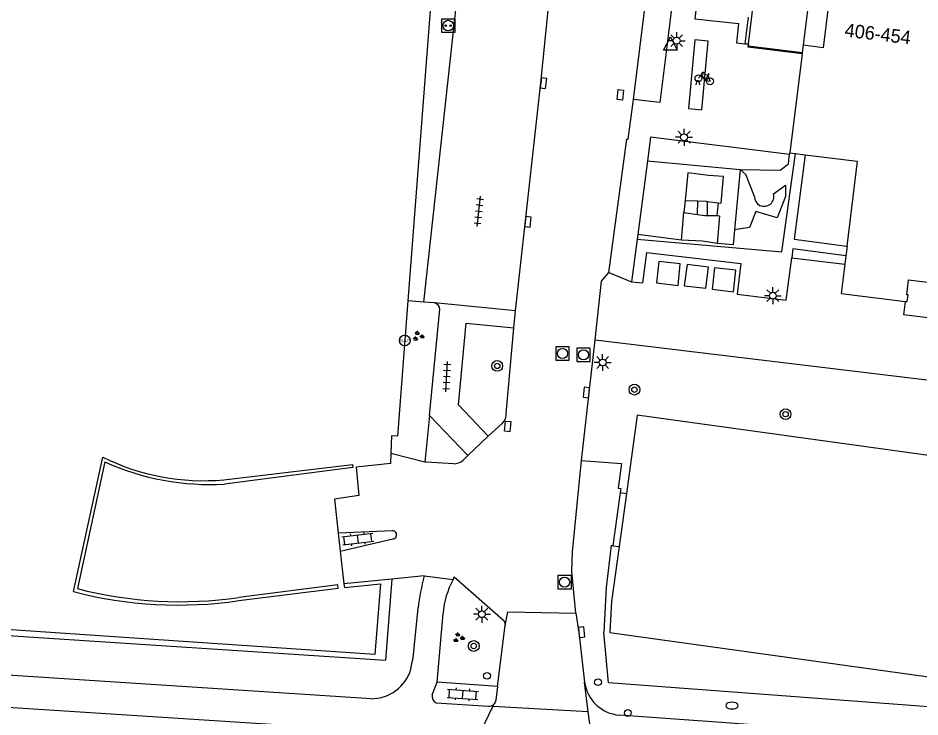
# Model space of a CAD drawing. Extents: x 132998 to 136004, y 396998 to 398512.
# Drawn here: x 133670.3 to 133737.1, y 397051 to 397102.8 of the extents above; entities that cross this region are included whole.
import ezdxf

# ---------------------------------------------------------------- set-up
doc = ezdxf.new("R2010")
doc.units = 0
for name, color, linetype in [('gg-afsc-haag', 7, 'Continuous'), ('gg-afsc-hekwerk', 7, 'Continuous'), ('gg-afsc-muur', 7, 'Continuous'), ('gg-anno-huisnummerreeks BGT', 7, 'Continuous'), ('gg-bbg-hoofdgebouw', 7, 'Continuous'), ('gg-bbg-lage trafo', 7, 'Continuous'), ('gg-knt-verharding', 7, 'Continuous'), ('gg-knt-verharding nz', 7, 'Continuous'), ('gg-kwrk-afval apart plaats', 7, 'Continuous'), ('gt-grn-groengrens', 7, 'Continuous'), ('gt-grn-weggrens', 7, 'Continuous'), ('gt-symb-boom', 7, 'Continuous'), ('gt-symb-brandkraan', 7, 'Continuous'), ('gt-symb-drukknoppaal', 7, 'Continuous'), ('gt-symb-fietsenrek', 7, 'Continuous'), ('gt-symb-groenvak', 7, 'Continuous'), ('gt-symb-hoogtemerk', 7, 'Continuous'), ('gt-symb-klinker verharding', 7, 'Continuous'), ('gt-symb-kolk', 7, 'Continuous'), ('gt-symb-kolk center center', 7, 'Continuous'), ('gt-symb-laadpunt elektrisch vervoer', 7, 'Continuous'), ('gt-symb-lichtmast', 7, 'Continuous'), ('gt-symb-rioolschacht', 7, 'Continuous'), ('gt-symb-tegel verharding', 7, 'Continuous'), ('gt-symb-verkeersregelinstallatiepaal', 7, 'Continuous'), ('gt-symb-waterafsluiter', 7, 'Continuous')]:
    doc.layers.add(name, color=color, linetype=linetype)

# ---------------------------------------------------------------- blocks, each defined once
blk = doc.blocks.new('gt0-WAFSL')
at = {"layer": 'gt-symb-waterafsluiter'}
for p, q in [((-0.5, -0.333), (0, 0.667)), ((0, 0.667), (0.5, -0.333)), ((0.5, -0.333), (-0.5, -0.333))]:
    blk.add_line(p, q, dxfattribs=at)
blk = doc.blocks.new('gt0-LMAST')
at = {"layer": 'gt-symb-lichtmast'}
for p, q in [((-0.182, 0.173), (-0.447, 0.438)), ((-0.005, 0.246), (-0.005, 0.621)), ((0.172, 0.173), (0.437, 0.438)), ((-0.255, -0.004), (-0.63, -0.004)), ((-0.182, -0.181), (-0.447, -0.446)), ((-0.005, -0.254), (-0.005, -0.629)), ((0.437, -0.446), (0.172, -0.181)), ((0.245, -0.004), (0.62, -0.004))]:
    blk.add_line(p, q, dxfattribs=at)
blk.add_circle((-0.005, -0.004), 0.25, dxfattribs=at)
blk = doc.blocks.new('gt0-BOOM')
at = {"layer": 'gt-symb-boom'}
for radius in [0.4, 0.2]:
    blk.add_circle((0, 0), radius, dxfattribs=at)
blk = doc.blocks.new('gt0-FREK')
at = {"layer": 'gt-symb-fietsenrek'}
for p, q in [((0.259, 0.762), (0.294, 0.823)), ((0.54, 0.335), (0.259, 0.762)), ((0.294, 0.823), (0.767, 0.714)), ((0.767, 0.714), (0.54, 0.335)), ((0.757, 0.841), (0.866, 0.816)), ((0.767, 0.714), (0.84, 0.822)), ((0.895, 0.252), (0.767, 0.714))]:
    blk.add_line(p, q, dxfattribs=at)
for points in [[(0.036, 0.476), (0.228, 0.708), (0.259, 0.762)], [(0.294, 0.823), (0.36, 0.937), (0.452, 0.935)], [(-0.124, 0), (-0.047, 0.312), (0.053, 0.312), (0.12, 0)], [(0.54, 0.335), (0.555, 0.305), (0.895, 0.252)]]:
    blk.add_lwpolyline(points, dxfattribs=at)
for centre in [(0.036, 0.476), (0.895, 0.252)]:
    blk.add_circle(centre, 0.252, dxfattribs=at)
blk = doc.blocks.new('gt0-KOLK')
at = {"layer": 'gt-symb-kolk'}
blk.add_lwpolyline([(0, 0), (0.375, 0), (0.375, 0.4), (-0.375, 0.4), (-0.375, 0), (0, 0)], dxfattribs=at)
blk = doc.blocks.new('gt0-RS')
at = {"layer": 'gt-symb-rioolschacht'}
blk.add_lwpolyline([(-0.5, -0.5), (0.5, -0.5), (0.5, 0.5), (-0.5, 0.5)], close=True, dxfattribs=at)
blk.add_circle((0, 0), 0.375, dxfattribs=at)
blk = doc.blocks.new('gt0-KOLKCC')
at = {"layer": 'gt-symb-kolk center center'}
blk.add_lwpolyline([(-0.375, 0.2), (0.375, 0.2), (0.375, -0.2), (-0.375, -0.2)], close=True, dxfattribs=at)
blk = doc.blocks.new('gt0-TEG1')
at = {"layer": 'gt-symb-tegel verharding'}
for p, q in [((-1.125, 0), (1.125, 0)), ((-0.9, -0.25), (-0.9, 0.25)), ((-0.45, -0.25), (-0.45, 0.25)), ((0, -0.25), (0, 0.25)), ((0.45, -0.25), (0.45, 0.25)), ((0.9, -0.25), (0.9, 0.25))]:
    blk.add_line(p, q, dxfattribs=at)
blk = doc.blocks.new('gt0-LEV')
at = {"layer": 'gt-symb-laadpunt elektrisch vervoer'}
blk.add_lwpolyline([(-0.486, 0.501), (0.486, 0.501), (0.486, -0.499), (-0.486, -0.499)], close=True, dxfattribs=at)
for centre, radius in [((0, 0), 0.393), ((-0.186, 0), 0.0566), ((0.186, 0), 0.0566)]:
    blk.add_circle(centre, radius, dxfattribs=at)
blk = doc.blocks.new('gt0-HMERK')
at = {"layer": 'gt-symb-hoogtemerk'}
blk.add_circle((0, 0), 0.4, dxfattribs=at)
blk.add_text('N.A.P', height=0.2, dxfattribs=at).set_placement((-0.354, -0.1))
blk = doc.blocks.new('gt0-GRVAK')
at = {"layer": 'gt-symb-groenvak'}
for p, q in [((-0.11, 0.189), (-0.228, 0.24)), ((-0.182, 0.153), (0.088, 0.153)), ((-0.091, 0.211), (-0.156, 0.322)), ((-0.047, 0.214), (-0.047, 0.393)), ((-0.004, 0.211), (0.061, 0.322)), ((0.015, 0.189), (0.133, 0.24)), ((0.262, -0.052), (0.197, 0.059)), ((0.305, -0.049), (0.305, 0.13)), ((0.349, -0.052), (0.414, 0.059)), ((-0.245, -0.228), (-0.363, -0.177)), ((-0.318, -0.264), (-0.047, -0.264)), ((-0.226, -0.206), (-0.291, -0.095)), ((-0.183, -0.203), (-0.183, -0.024)), ((-0.139, -0.206), (-0.074, -0.095)), ((-0.12, -0.228), (-0.002, -0.177)), ((0.243, -0.074), (0.125, -0.023)), ((0.17, -0.11), (0.441, -0.11)), ((0.368, -0.074), (0.486, -0.023))]:
    blk.add_line(p, q, dxfattribs=at)
blk = doc.blocks.new('gt0-VIPAAL')
at = {"layer": 'gt-symb-verkeersregelinstallatiepaal'}
blk.add_circle((0, 0), 0.25, dxfattribs=at)
blk = doc.blocks.new('gt0-DPAAL')
at = {"layer": 'gt-symb-drukknoppaal'}
blk.add_circle((0, 0), 0.25, dxfattribs=at)
blk = doc.blocks.new('gt0-KL1')
at = {"layer": 'gt-symb-klinker verharding'}
for p, q in [((-1.15, 0.3), (1.15, 0.3)), ((-1, -0.3), (-1, 0.3)), ((-0.5, 0.3), (-0.5, 0.45)), ((0, -0.3), (0, 0.3)), ((0.5, 0.3), (0.5, 0.45)), ((1, -0.3), (1, 0.3)), ((-1.15, -0.3), (1.15, -0.3)), ((-0.5, -0.45), (-0.5, -0.3)), ((0.5, -0.45), (0.5, -0.3))]:
    blk.add_line(p, q, dxfattribs=at)
blk = doc.blocks.new('gt0-BR')
at = {"layer": 'gt-symb-brandkraan'}
for centre, radius, start, end in [((-0.244, 0), 0.206, 107.56694, 252.43307), ((0.599, -2.664), 3, 106.89205, 107.56694), ((0, -0.691), 0.938, 73.10799, 106.89205), ((-0.599, -2.664), 3, 72.43309, 73.10799), ((0.244, 0), 0.206, 287.56695, 72.43309), ((0.599, 2.664), 3, 252.43307, 253.10797), ((0, 0.691), 0.938, 253.10797, 286.89206), ((-0.599, 2.664), 3, 286.89206, 287.56695)]:
    blk.add_arc(centre, radius, start, end, dxfattribs=at)

msp = doc.modelspace()

# ---------------------------------------------------------------- linework, layer by layer
at = {"layer": 'gg-afsc-haag'}
msp.add_line((133724.375, 397102.832), (133724.145, 397100.854), dxfattribs=at)
at = {"layer": 'gg-afsc-hekwerk'}
for p, q in [((133724.408, 397100.86), (133725.001, 397105.772)), ((133724.377, 397100.704), (133728.387, 397100.21)), ((133697.962, 397071.81), (133697.925, 397070.499)), ((133715.365, 397067.547), (133714.826, 397063.603)), ((133694.021, 397064.612), (133694.174, 397063.258)), ((133694.174, 397063.258), (133694.446, 397060.842))]:
    msp.add_line(p, q, dxfattribs=at)
for points in [[(133728.605, 397092.637), (133727.784, 397086.388), (133731.696, 397085.874)], [(133743.458, 397069.568), (133716.158, 397073.349), (133715.365, 397067.547)], [(133697.925, 397070.499), (133697.905, 397069.774), (133695.359, 397069.483), (133695.54, 397067.387), (133693.739, 397067.116), (133694.021, 397064.612)], [(133694.446, 397060.842), (133694.477, 397060.567), (133697.151, 397060.837), (133696.741, 397055.616), (133665.398, 397057.745), (133666.395, 397062.797), (133662.613, 397063.486), (133661.113, 397063.678)], [(133714.826, 397063.603), (133714.269, 397059.53), (133714.147, 397057.229), (133741.301, 397053.452)]]:
    msp.add_lwpolyline(points, dxfattribs=at)
at = {"layer": 'gg-afsc-muur'}
for p, q in [((133701.033, 397105.998), (133699.177, 397081.825)), ((133728.826, 397103.756), (133728.454, 397100.754)), ((133674.42, 397060.268), (133676.586, 397070.238)), ((133676.748, 397069.878), (133674.705, 397060.492))]:
    msp.add_line(p, q, dxfattribs=at)
for points in [[(133699.177, 397081.825), (133698.406, 397071.776), (133697.962, 397071.81)], [(133743.612, 397079.816), (133735.923, 397080.787), (133736.046, 397081.775)], [(133685.551, 397068.558), (133695.078, 397069.683), (133695.105, 397069.458), (133685.611, 397068.241)], [(133686.66, 397059.599), (133694.013, 397060.52), (133693.99, 397060.777), (133686.673, 397059.833)]]:
    msp.add_lwpolyline(points, dxfattribs=at)
for centre, radius, start, end in [((133684.005, 397085.068), 16.582, 243.42284, 275.34942), ((133684.503, 397087.051), 18.843, 245.69847, 273.37228), ((133682.325, 397089.874), 30.354, 255.46087, 278.23568), ((133682.189, 397090.106), 30.833, 255.40558, 278.33743)]:
    msp.add_arc(centre, radius, start, end, dxfattribs=at)
at = {"layer": 'gg-bbg-hoofdgebouw'}
for p, q in [((133728.454, 397100.754), (133728.387, 397100.21)), ((133728.375, 397100.117), (133727.47, 397092.777)), ((133728.387, 397100.21), (133728.375, 397100.117)), ((133727.47, 397092.777), (133727.889, 397092.725)), ((133727.889, 397092.725), (133728.605, 397092.637)), ((133731.613, 397085.149), (133731.536, 397084.538))]:
    msp.add_line(p, q, dxfattribs=at)
for points in [[(133728.826, 397103.756), (133730.305, 397103.574), (133729.941, 397100.562), (133728.454, 397100.754)], [(133728.605, 397092.637), (133732.451, 397092.161), (133731.696, 397085.874)], [(133731.696, 397085.874), (133731.704, 397085.873), (133731.613, 397085.149)], [(133731.536, 397084.538), (133731.275, 397082.367), (133736.046, 397081.775)], [(133736.046, 397081.775), (133736.166, 397081.76), (133736.228, 397082.256), (133736.129, 397082.269), (133736.267, 397083.38), (133743.908, 397082.442), (133743.777, 397081.33), (133743.678, 397081.341), (133743.619, 397080.845)]]:
    msp.add_lwpolyline(points, dxfattribs=at)
at = {"layer": 'gg-bbg-lage trafo'}
for p, q in [((133719.716, 397089.261), (133720.646, 397089.218)), ((133720.646, 397089.218), (133721.27, 397089.189)), ((133721.27, 397089.189), (133721.359, 397089.177)), ((133721.359, 397089.177), (133722.16, 397089.07)), ((133722.16, 397089.07), (133722.385, 397089.04)), ((133719.45, 397086.314), (133719.627, 397088.363)), ((133719.627, 397088.363), (133720.625, 397088.223)), ((133720.625, 397088.223), (133721.172, 397088.147)), ((133721.172, 397088.147), (133721.336, 397088.143)), ((133721.336, 397088.143), (133722.073, 397088.127)), ((133722.073, 397088.127), (133722.261, 397088.123)), ((133722.261, 397088.123), (133722.082, 397086.069))]:
    msp.add_line(p, q, dxfattribs=at)
for points in [[(133722.385, 397089.04), (133722.569, 397091.037), (133721.446, 397091.09), (133719.913, 397091.306), (133719.716, 397089.261)], [(133722.082, 397086.069), (133720.99, 397086.244), (133719.45, 397086.314)]]:
    msp.add_lwpolyline(points, dxfattribs=at)
at = {"layer": 'gg-knt-verharding'}
for p, q in [((133715.889, 397096.743), (133718.682, 397119.338)), ((133720.663, 397119.099), (133718.458, 397101.44)), ((133724.145, 397100.854), (133724.408, 397100.86)), ((133724.408, 397100.86), (133724.377, 397100.704)), ((133717.151, 397093.938), (133716.924, 397092.199)), ((133727.455, 397092.654), (133717.151, 397093.938)), ((133727.455, 397092.654), (133727.47, 397092.777)), ((133716.924, 397092.199), (133716.212, 397086.736)), ((133716.924, 397092.199), (133723.78, 397091.553)), ((133723.78, 397091.553), (133723.365, 397087.074)), ((133719.716, 397089.261), (133719.627, 397088.363)), ((133722.16, 397089.07), (133722.073, 397088.127)), ((133716.212, 397086.736), (133716.165, 397086.374)), ((133719.45, 397086.314), (133716.212, 397086.736)), ((133716.165, 397086.374), (133715.755, 397083.229)), ((133727.61, 397085.009), (133731.536, 397084.538)), ((133701.151, 397081.659), (133700.369, 397081.72)), ((133700.778, 397073.321), (133701.559, 397081.189)), ((133707.143, 397081.066), (133701.151, 397081.659)), ((133707.032, 397079.808), (133707.143, 397081.066)), ((133706.46, 397073.461), (133707.032, 397079.808)), ((133712.05, 397069.988), (133713.048, 397078.925)), ((133713.048, 397078.925), (133788.899, 397069.761)), ((133703.63, 397070.354), (133700.778, 397073.321)), ((133705.125, 397071.786), (133706.182, 397072.758)), ((133705.125, 397071.786), (133703.63, 397070.354)), ((133700.436, 397069.872), (133697.925, 397070.499)), ((133703.63, 397070.354), (133703.273, 397070.011)), ((133714.909, 397067.609), (133714.354, 397063.668)), ((133714.909, 397067.609), (133715.365, 397067.547)), ((133698.02, 397064.775), (133694.021, 397064.612)), ((133694.174, 397063.258), (133698.073, 397064.171)), ((133714.354, 397063.668), (133714.826, 397063.603)), ((133696.467, 397052.336), (133548.813, 397061.914)), ((133697.99, 397061.201), (133694.446, 397060.842)), ((133697.99, 397061.201), (133697.518, 397055.19)), ((133700.387, 397061.444), (133697.99, 397061.201)), ((133700.387, 397061.444), (133702.524, 397061.164)), ((133702.524, 397061.164), (133702.617, 397061.358)), ((133701.351, 397053.55), (133701.799, 397058.657)), ((133711.626, 397058.68), (133711.847, 397057.24)), ((133658.984, 397057.697), (133697.518, 397055.19)), ((133705.818, 397053.235), (133706.387, 397057.765)), ((133711.847, 397057.24), (133712.264, 397053.557)), ((133699.406, 397054.512), (133699.509, 397055.063)), ((133700.992, 397052.617), (133701.351, 397053.55)), ((133705.818, 397053.235), (133701.351, 397053.55)), ((133692.116, 397050.216), (133661.315, 397052.21)), ((133701.273, 397052.027), (133705.162, 397051.776))]:
    msp.add_line(p, q, dxfattribs=at)
for points in [[(133722.359, 397119.033), (133720.425, 397102.717), (133723.674, 397102.369), (133723.527, 397100.931), (133724.145, 397100.854)], [(133700.369, 397081.72), (133702.845, 397104.539), (133707.321, 397104.037)], [(133707.143, 397081.066), (133709.029, 397097.97), (133709.572, 397103.316)], [(133718.458, 397101.44), (133717.841, 397096.5), (133715.889, 397096.743)], [(133728.375, 397100.117), (133724.394, 397100.608), (133724.377, 397100.704)], [(133714.076, 397083.923), (133715.404, 397093.787), (133715.505, 397093.787), (133715.889, 397096.743)], [(133723.365, 397087.074), (133723.262, 397085.96), (133722.082, 397086.069)], [(133715.755, 397083.229), (133716.593, 397083.159), (133716.888, 397085.387), (133723.834, 397084.585)], [(133723.834, 397084.585), (133723.577, 397082.316), (133727.197, 397081.866), (133727.61, 397085.009)], [(133713.048, 397078.925), (133713.527, 397083.28), (133714.076, 397083.923)], [(133705.125, 397071.786), (133702.931, 397074.109), (133703.508, 397080.161), (133707.032, 397079.808)], [(133702.559, 397069.746), (133700.525, 397069.85), (133700.436, 397069.872)], [(133711.626, 397058.68), (133711.32, 397061.753), (133711.363, 397063.216), (133712.05, 397069.988)], [(133712.05, 397069.988), (133715.006, 397069.753), (133714.765, 397067.931), (133714.948, 397067.903), (133714.909, 397067.609)], [(133714.354, 397063.668), (133714.247, 397063.679), (133713.861, 397060.576), (133713.684, 397057.273)], [(133702.617, 397061.358), (133706.294, 397058.12), (133706.369, 397057.949), (133706.387, 397057.765)], [(133699.509, 397055.063), (133699.562, 397055.346), (133699.938, 397059.064)], [(133706.387, 397057.765), (133706.594, 397058.767), (133711.626, 397058.68)], [(133741.044, 397051.48), (133714.028, 397053.501), (133713.684, 397057.273)], [(133705.818, 397053.235), (133705.684, 397052.219), (133705.644, 397052.07), (133705.562, 397051.942)], [(133822.965, 397042.953), (133770.045, 397047.001), (133722.398, 397050.566), (133714.83, 397051.116)]]:
    msp.add_lwpolyline(points, dxfattribs=at)
for centre, radius, start, end in [((133701, 397081.116), 0.564, 7.47896, 74.44257), ((133705.655, 397073.373), 0.81, 310.60983, 6.23772), ((133702.587, 397070.764), 1.019, 268.40959, 312.31507), ((133698.047, 397064.473), 0.303, 274.92886, 95.10067), ((133717.02, 397057.074), 17.197, 165.27844, 173.35437), ((133708.017, 397058.217), 6.233, 151.78716, 175.95413), ((133696.459, 397055.419), 3.083, 270.13969, 342.89191), ((133715.095, 397053.963), 2.86, 188.1685, 264.69169), ((133701.507, 397052.501), 0.528, 167.2696, 243.66463), ((133705.191, 397052.271), 0.496, 266.65026, 318.42664)]:
    msp.add_arc(centre, radius, start, end, dxfattribs=at)
at = {"layer": 'gg-knt-verharding nz'}
for p, q in [((133712.534, 397051.368), (133712.264, 397053.557)), ((133704.354, 397049.414), (133705.475, 397051.759)), ((133705.475, 397051.759), (133705.562, 397051.942)), ((133712.534, 397051.368), (133705.475, 397051.759)), ((133712.872, 397048.863), (133712.534, 397051.368))]:
    msp.add_line(p, q, dxfattribs=at)
msp.add_lwpolyline([(133720.439, 397101.153), (133719.955, 397096.059), (133720.946, 397095.966), (133721.43, 397101.061), (133720.439, 397101.153)], dxfattribs=at)
at = {"layer": 'gg-kwrk-afval apart plaats'}
for points in [[(133719.192, 397082.959), (133719.359, 397084.55), (133717.771, 397084.738), (133717.604, 397083.147), (133719.192, 397082.959)], [(133721.44, 397084.317), (133719.854, 397084.504), (133719.653, 397082.928), (133721.239, 397082.742), (133721.44, 397084.317)], [(133723.288, 397082.489), (133723.47, 397084.076), (133721.89, 397084.267), (133721.709, 397082.679), (133723.288, 397082.489)]]:
    msp.add_lwpolyline(points, dxfattribs=at)
at = {"layer": 'gt-grn-groengrens'}
for p, q in [((133720.625, 397088.223), (133720.646, 397089.218)), ((133721.359, 397089.177), (133721.336, 397088.143)), ((133700.369, 397081.72), (133699.177, 397081.825)), ((133700.778, 397073.321), (133700.436, 397069.872))]:
    msp.add_line(p, q, dxfattribs=at)
for points in [[(133716.165, 397086.374), (133726.881, 397085.439), (133727.889, 397092.725)], [(133723.78, 397091.553), (133726.756, 397091.494), (133727.371, 397091.973), (133727.455, 397092.654)], [(133724.842, 397089.557), (133724.219, 397091.166), (133723.78, 397091.553)], [(133726.264, 397089.733), (133727.16, 397090.397), (133727.137, 397089.535), (133726.525, 397087.955), (133724.962, 397088.434), (133724.494, 397087.251), (133723.365, 397087.074)], [(133731.613, 397085.149), (133727.696, 397085.664), (133727.61, 397085.009)]]:
    msp.add_lwpolyline(points, dxfattribs=at)
msp.add_arc((133725.565, 397089.544), 0.724, 178.99989, 15.11127, dxfattribs=at)
at = {"layer": 'gt-grn-weggrens'}
msp.add_line((133714.076, 397083.923), (133715.755, 397083.229), dxfattribs=at)

# ---------------------------------------------------------------- block references
at = {"layer": 'gt-symb-boom'}
for p in [(133705.797, 397076.993), (133715.961, 397075.235), (133727.151, 397073.417), (133704.057, 397056.239)]:
    msp.add_blockref('gt0-BOOM', p, dxfattribs=at)
at = {"layer": 'gt-symb-brandkraan', "rotation": 179.62072361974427}
msp.add_blockref('gt0-BR', (133723.187, 397051.823), dxfattribs=at)
at = {"layer": 'gt-symb-drukknoppaal'}
msp.add_blockref('gt0-DPAAL', (133715.475, 397051.277), dxfattribs=at)
at = {"layer": 'gt-symb-fietsenrek'}
msp.add_blockref('gt0-FREK', (133720.664, 397097.831), dxfattribs=at)
at = {"layer": 'gt-symb-groenvak'}
for p in [(133699.937, 397079.198), (133702.931, 397056.853)]:
    msp.add_blockref('gt0-GRVAK', p, dxfattribs=at)
at = {"layer": 'gt-symb-hoogtemerk'}
msp.add_blockref('gt0-HMERK', (133698.951, 397078.875), dxfattribs=at)
at = {"layer": 'gt-symb-klinker verharding'}
for p, rotation in [((133695.479, 397064.164), 6.890548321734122), ((133703.247, 397052.653), -3.955037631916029)]:
    msp.add_blockref('gt0-KL1', p, dxfattribs=dict(at, rotation=rotation))
at = {"layer": 'gt-symb-kolk'}
for p, rotation in [((133709.029, 397097.97), -96.38831398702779), ((133707.877, 397087.687), -96.33128049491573), ((133712.601, 397074.996), 83.49760878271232), ((133711.847, 397057.24), -84.25246827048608)]:
    msp.add_blockref('gt0-KOLK', p, dxfattribs=dict(at, rotation=rotation))
at = {"layer": 'gt-symb-kolk center center'}
for p, rotation in [((133714.915, 397097.075), -96.85976000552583), ((133706.572, 397072.509), -94.7991608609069)]:
    msp.add_blockref('gt0-KOLKCC', p, dxfattribs=dict(at, rotation=rotation))
at = {"layer": 'gt-symb-laadpunt elektrisch vervoer'}
msp.add_blockref('gt0-LEV', (133702.17, 397102.208), dxfattribs=at)
at = {"layer": 'gt-symb-lichtmast'}
for p in [(133719.095, 397101.096), (133719.639, 397093.937), (133726.217, 397082.2), (133713.611, 397077.247), (133704.669, 397058.596)]:
    msp.add_blockref('gt0-LMAST', p, dxfattribs=at)
at = {"layer": 'gt-symb-rioolschacht'}
for p in [(133710.63, 397077.911), (133712.192, 397077.81), (133710.79, 397060.973)]:
    msp.add_blockref('gt0-RS', p, dxfattribs=at)
at = {"layer": 'gt-symb-tegel verharding'}
for p, rotation in [((133704.427, 397088.444), 83.67880762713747), ((133702.058, 397076.193), 87.13473427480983)]:
    msp.add_blockref('gt0-TEG1', p, dxfattribs=dict(at, rotation=rotation))
at = {"layer": 'gt-symb-verkeersregelinstallatiepaal'}
for p in [(133705.043, 397054.025), (133713.263, 397053.56)]:
    msp.add_blockref('gt0-VIPAAL', p, dxfattribs=at)
at = {"layer": 'gt-symb-waterafsluiter'}
msp.add_blockref('gt0-WAFSL', (133718.625, 397100.71), dxfattribs=at)

# ---------------------------------------------------------------- texts
at = {"layer": 'gg-anno-huisnummerreeks BGT'}
msp.add_text('406-454', height=1, rotation=353.1, dxfattribs=at).set_placement((133731.489, 397101.4))

doc.saveas('drawing.dxf')
